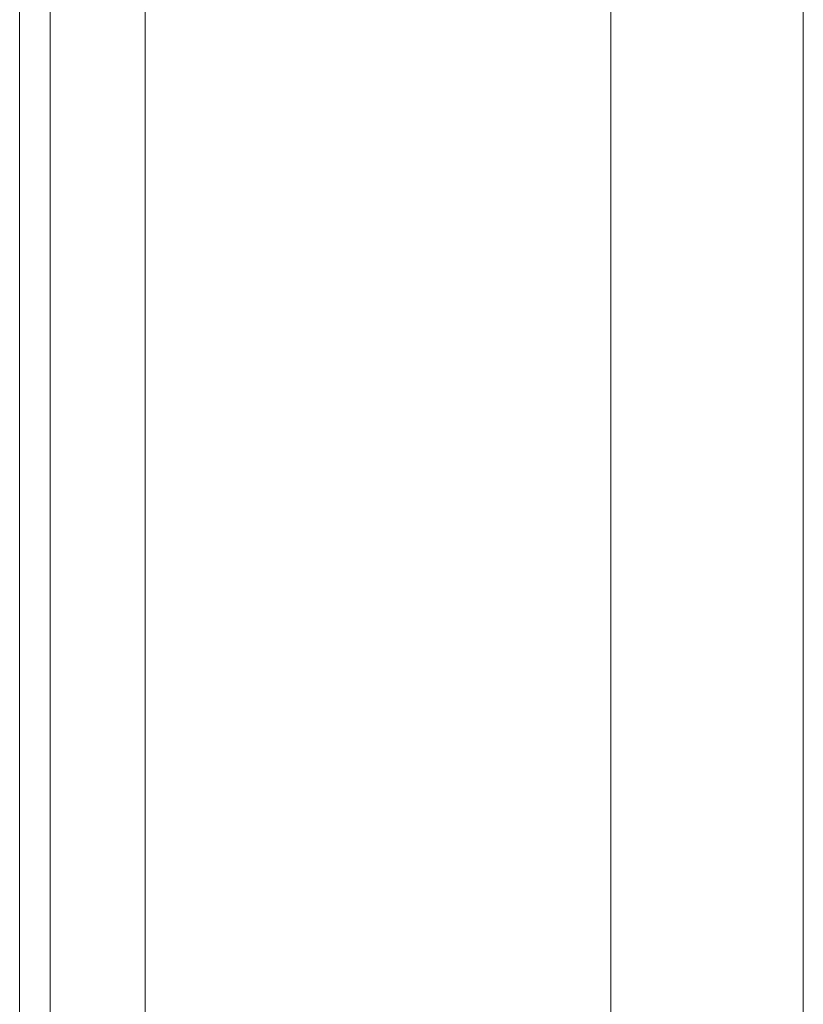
# Model space of a CAD drawing. Header units: inches. Extents: x 424 to 2043, y -237 to 445.
# Tile 713 of 965: x 853.9248 to 854.016, y 229.9576 to 230.0721. Entities that reach past the tile are written whole.
import ezdxf

# ---------------------------------------------------------------- set-up
doc = ezdxf.new("R2010")
doc.units = ezdxf.units.IN
doc.header["$MEASUREMENT"] = 0
doc.layers.add('A-DOOR', color=31, linetype='Continuous', lineweight=9)

# ---------------------------------------------------------------- blocks, each defined once
blk = doc.blocks.new('5-panel_Bi-fold_external_door_10806 - Type 1-V71-Section 1')
at = {"layer": 'A-DOOR'}
for p, q in [((-122.94715, 14.49991), (-122.94715, 16.33815)), ((-122.96176, 14.49991), (-122.96176, 16.26274)), ((-122.95821, 14.49991), (-122.95821, 16.26274)), ((-122.89294, 14.849), (-122.89294, 16.17354)), ((-122.87055, 16.17354), (-122.87055, 14.849))]:
    blk.add_line(p, q, dxfattribs=at)

msp = doc.modelspace()

# ---------------------------------------------------------------- block references
at = {"layer": 'A-DOOR'}
msp.add_blockref('5-panel_Bi-fold_external_door_10806 - Type 1-V71-Section 1', (976.88654, 215.09721), dxfattribs=at)

doc.saveas('drawing.dxf')
